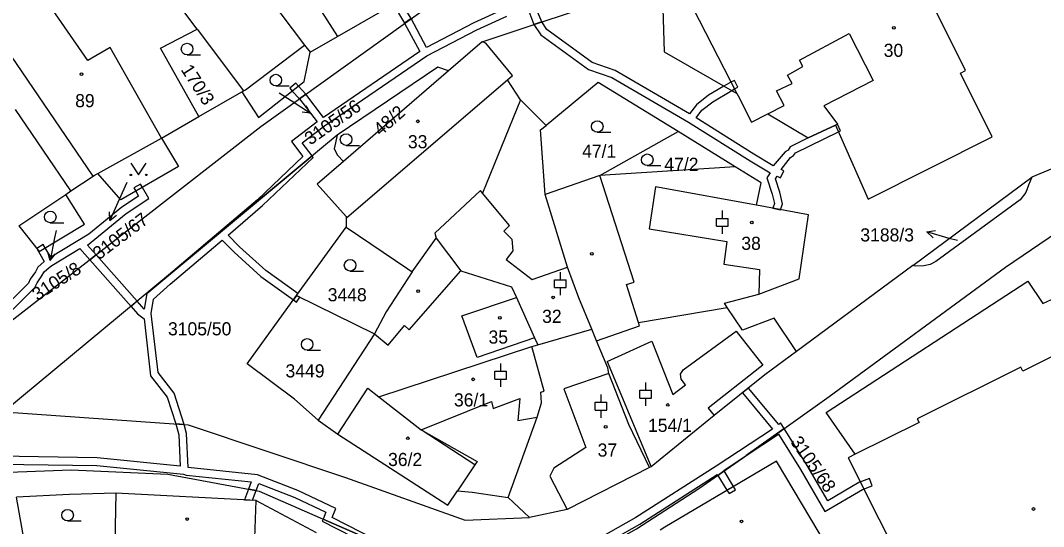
# Model space of a CAD drawing. Extents: x -776734 to -748832, y -1118122 to -976986.
# Drawn here: x -753177.2 to -753044.6, y -1115665 to -1115599.4 of the extents above; entities that cross this region are included whole.
import ezdxf

# ---------------------------------------------------------------- set-up
doc = ezdxf.new("R2010")
doc.units = 0
for name, color, linetype in [('KM_Hranice parcel', 7, 'Continuous'), ('KM_Parcelní čísla', 7, 'Continuous'), ('KM_Pop  PČ popisy', 7, 'Continuous'), ('KM_Vnitřní kresba', 7, 'Continuous'), ('KM_Věcná břemena k části', 7, 'Continuous'), ('KM_Značky budov', 7, 'Continuous'), ('KM_Značky kultur', 7, 'Continuous')]:
    doc.layers.add(name, color=color, linetype=linetype)

msp = doc.modelspace()

# ---------------------------------------------------------------- linework, layer by layer
at = {"layer": 'KM_Hranice parcel'}
for p, q in [((-753154.26, -1115600.52), (-753148.26, -1115608.52)), ((-753139.6, -1115603.48), (-753136.09, -1115601.45)), ((-753117.34, -1115602.17), (-753121.7, -1115605.92)), ((-753121.7, -1115605.92), (-753135.31, -1115617.65)), ((-753154.05, -1115611.82), (-753148.48, -1115608.65)), ((-753148.48, -1115608.65), (-753148.26, -1115608.52)), ((-753109.05, -1115613), (-753112.34, -1115609.67)), ((-753158.89, -1115614.63), (-753154.05, -1115611.82)), ((-753136.11, -1115614.27), (-753179.32, -1115650.12)), ((-753167.15, -1115619.2), (-753158.89, -1115614.63)), ((-753102.08, -1115619.49), (-753091.92, -1115613.76)), ((-753084.54, -1115618.34), (-753091.92, -1115613.76)), ((-753084.54, -1115618.34), (-753102.08, -1115619.49)), ((-753102.08, -1115619.49), (-753109.15, -1115621.96)), ((-753061.51, -1115631.13), (-753046.07, -1115619.69)), ((-753046.07, -1115619.69), (-753046.5, -1115620.75)), ((-753177.39, -1115626), (-753171.29, -1115621.92)), ((-753106.25, -1115631.34), (-753109.15, -1115621.96)), ((-753141.39, -1115635.03), (-753134.97, -1115626.19)), ((-753126.4, -1115631.96), (-753123.3, -1115627.61)), ((-753061.51, -1115631.13), (-753076.57, -1115642.3)), ((-753061.14, -1115631.22), (-753061.51, -1115631.13)), ((-753141.39, -1115635.03), (-753131.26, -1115639.98)), ((-753110.13, -1115641.41), (-753103.11, -1115639.38)), ((-753102.49, -1115640.89), (-753103.11, -1115639.38)), ((-753131.26, -1115639.98), (-753138.57, -1115651.17)), ((-753130.73, -1115648.14), (-753110.87, -1115641.65)), ((-753110.87, -1115641.65), (-753110.13, -1115641.41)), ((-753087.27, -1115650.57), (-753095.43, -1115657.22)), ((-753138.57, -1115651.17), (-753136.05, -1115653)), ((-753095.43, -1115657.22), (-753095.65, -1115657.33)), ((-753146.61, -1115661.57), (-753164.8, -1115660.63)), ((-753146.61, -1115661.57), (-753138.85, -1115665.72)), ((-753113.97, -1115661.22), (-753111.17, -1115663.8))]:
    msp.add_line(p, q, dxfattribs=at)
for points in [[(-753163.74, -1115557.11), (-753159.4, -1115565.12), (-753150.51, -1115578.35), (-753150.76, -1115578.51), (-753136.09, -1115601.45)], [(-753154.26, -1115600.52), (-753166.3, -1115584.48), (-753166.06, -1115584.3), (-753177.75, -1115565.03)], [(-753167.75, -1115619.56), (-753185.47, -1115593.58), (-753185.23, -1115593.41), (-753192, -1115583.91), (-753197, -1115576.13)], [(-753117.34, -1115602.17), (-753061.32, -1115583.49), (-753036.54, -1115575.75), (-753036.1, -1115575.59)], [(-753080.28, -1115611.48), (-753075.07, -1115614.58), (-753071.51, -1115612.94), (-753067.27, -1115622.56), (-753051.24, -1115614.45), (-753055.34, -1115606.22), (-753054.67, -1115605.89), (-753058.71, -1115597.78), (-753059.37, -1115598.11), (-753064.42, -1115587.59), (-753069.89, -1115590.24), (-753070.7, -1115588.61), (-753081.55, -1115592.93), (-753093.9, -1115597.83), (-753093.74, -1115603.46), (-753084.32, -1115608.86)], [(-753136.09, -1115601.45), (-753127.26, -1115596.36), (-753123.67, -1115594.22)], [(-753229.28, -1115649.43), (-753218.46, -1115650.82), (-753203.57, -1115649.85), (-753190.12, -1115645.06), (-753178.4, -1115638.36), (-753146, -1115613.14), (-753122.36, -1115596.14)], [(-753154.05, -1115611.82), (-753159, -1115603), (-753154.26, -1115600.52)], [(-753148.26, -1115608.52), (-753148, -1115608.37), (-753140.36, -1115602.61), (-753139.6, -1115603.48)], [(-753112.34, -1115609.67), (-753114.03, -1115607.07), (-753113.41, -1115606.54), (-753116.87, -1115602.33), (-753117.34, -1115602.17)], [(-753148.48, -1115608.65), (-753146.31, -1115611.95), (-753140.39, -1115607.32), (-753139.6, -1115603.48)], [(-753121.7, -1115605.92), (-753123.09, -1115605.46), (-753136.11, -1115614.27)], [(-753091.92, -1115613.76), (-753102.27, -1115607.43), (-753109.05, -1115613)], [(-753084.32, -1115608.86), (-753084.16, -1115609.17), (-753082.41, -1115612.58), (-753080.28, -1115611.48)], [(-753112.34, -1115609.67), (-753117.27, -1115621.78), (-753117.56, -1115621.43), (-753123.46, -1115626.97), (-753123.3, -1115627.61)], [(-753016.57, -1115610.48), (-753035.17, -1115615.15), (-753046.07, -1115619.69)], [(-753109.15, -1115621.96), (-753109.76, -1115613.58), (-753109.05, -1115613)], [(-753158.89, -1115614.63), (-753156.7, -1115618.3), (-753164.18, -1115622.65), (-753167.15, -1115619.2)], [(-753136.11, -1115614.27), (-753136.49, -1115616.03), (-753136.07, -1115616.86), (-753135.31, -1115617.65)], [(-753135.31, -1115617.65), (-753138.72, -1115620.59), (-753134.97, -1115624.8), (-753134.97, -1115626.19)], [(-753085.55, -1115636.56), (-753085.91, -1115636.01), (-753081.45, -1115634.86), (-753076.23, -1115632.85), (-753075.04, -1115624.57), (-753081.77, -1115623.34), (-753081.17, -1115620.43), (-753084.54, -1115618.34)], [(-753171.29, -1115621.92), (-753170.63, -1115621.48), (-753167.75, -1115619.56)], [(-753167.75, -1115619.56), (-753167.5, -1115619.39), (-753167.15, -1115619.2)], [(-753068.98, -1115655.6), (-753072.75, -1115650.19), (-753046.59, -1115633.19), (-753044.63, -1115636.05), (-753039.03, -1115633.45), (-753037.7, -1115632.86), (-753039.42, -1115625.74), (-753014.26, -1115620.17), (-753010.76, -1115635.83), (-753006.33, -1115634.92), (-752992.67, -1115645.5), (-752991.18, -1115648.6)], [(-753046.5, -1115620.75), (-753046.87, -1115621.69), (-753047.57, -1115622.62), (-753058.51, -1115630.6), (-753059.24, -1115630.99), (-753060.08, -1115631.2), (-753061.14, -1115631.22)], [(-753177.39, -1115626), (-753174.74, -1115629.33), (-753168.89, -1115625.79), (-753171.29, -1115621.92)], [(-753106.13, -1115670.21), (-753097.3, -1115665.26), (-753089.23, -1115660.03), (-753082.59, -1115655.41), (-753072.34, -1115648.13), (-753049.48, -1115631.34), (-753039.39, -1115624.49)], [(-753134.97, -1115626.19), (-753126.95, -1115631.58), (-753126.4, -1115631.96)], [(-753123.3, -1115627.61), (-753120.08, -1115631.85), (-753113.52, -1115633.89), (-753112.88, -1115635.3), (-753110.54, -1115640.51), (-753110.13, -1115641.41)], [(-753126.4, -1115631.96), (-753129.75, -1115637.14), (-753131.26, -1115639.98)], [(-753103.11, -1115639.38), (-753104.78, -1115635.33), (-753106.25, -1115631.34)], [(-753138.57, -1115651.17), (-753141.66, -1115648.46), (-753147.8, -1115643.87), (-753141.39, -1115635.03)], [(-753102.49, -1115640.89), (-753096.95, -1115638.94), (-753097.08, -1115638.53), (-753085.55, -1115636.56)], [(-753076.57, -1115642.3), (-753079.46, -1115637.97), (-753083.56, -1115639.51), (-753085.55, -1115636.56)], [(-753095.65, -1115657.33), (-753098.33, -1115651.73), (-753100.9, -1115645.12), (-753101.02, -1115644.39), (-753102.49, -1115640.89)], [(-753025.47, -1115665.38), (-753038.15, -1115640.29), (-753047.24, -1115644.81), (-753047.5, -1115644.32), (-753060.93, -1115651), (-753060.69, -1115651.49), (-753068.98, -1115655.6)], [(-753113.97, -1115661.22), (-753110.19, -1115650.78), (-753109.62, -1115648.95), (-753109.73, -1115647.56), (-753109.28, -1115647.4), (-753110.87, -1115641.65)], [(-753076.57, -1115642.3), (-753080.67, -1115645.31), (-753087.27, -1115650.57)], [(-753136.05, -1115653), (-753132.16, -1115647.03), (-753130.73, -1115648.14)], [(-753130.73, -1115648.14), (-753125.25, -1115652.41), (-753117.99, -1115656.52), (-753118.29, -1115656.98), (-753120.52, -1115660.33)], [(-753179.32, -1115650.12), (-753155.44, -1115651.77), (-753135.02, -1115658.59), (-753119.51, -1115664.13), (-753111.17, -1115663.8)], [(-753136.05, -1115653), (-753121.76, -1115662.21), (-753120.52, -1115660.33)], [(-753068.98, -1115655.6), (-753069.87, -1115656.04), (-753054.01, -1115687.6)], [(-753066.09, -1115678.99), (-753068.04, -1115675.8), (-753071.8, -1115668.75), (-753073.65, -1115665.77), (-753079.19, -1115656.49), (-753093.64, -1115665.03), (-753094.26, -1115665.45)], [(-753195.95, -1115658.56), (-753170.6, -1115657.6), (-753158.05, -1115658.17), (-753146.25, -1115660.37), (-753124.98, -1115669.67)], [(-753095.65, -1115657.33), (-753106.31, -1115662.76), (-753111.17, -1115663.8)], [(-753164.8, -1115660.63), (-753164.96, -1115669.23), (-753176.29, -1115668.95), (-753177.69, -1115661.16)], [(-753164.8, -1115660.63), (-753170.83, -1115660.82), (-753177.69, -1115661.16)], [(-753120.52, -1115660.33), (-753118.61, -1115660.51), (-753113.97, -1115661.22)], [(-753147.01, -1115675.04), (-753147.41, -1115670.03), (-753146.93, -1115670.04), (-753146.61, -1115661.57)]]:
    msp.add_lwpolyline(points, dxfattribs=at)
at = {"layer": 'KM_Pop  PČ popisy'}
for p, q in [((-753143.62, -1115608.76), (-753142.08, -1115609.77)), ((-753142.08, -1115609.77), (-753139.563, -1115611.404)), ((-753139.563, -1115611.404), (-753140.13, -1115610.439)), ((-753139.563, -1115611.404), (-753140.676, -1115611.279)), ((-753163.4, -1115620.37), (-753164.37, -1115622.57)), ((-753164.37, -1115622.57), (-753165.591, -1115625.312)), ((-753165.591, -1115625.312), (-753165.641, -1115624.193)), ((-753165.591, -1115625.312), (-753164.726, -1115624.6)), ((-753172.56, -1115626.61), (-753172.74, -1115627.55)), ((-753059.685, -1115626.793), (-753058.584, -1115626.588)), ((-753172.74, -1115627.55), (-753173.313, -1115630.496)), ((-753056.8, -1115627.62), (-753059.685, -1115626.793)), ((-753059.685, -1115626.793), (-753058.86, -1115627.55)), ((-753055.73, -1115627.92), (-753056.8, -1115627.62)), ((-753173.313, -1115630.496), (-753173.613, -1115629.417)), ((-753173.313, -1115630.496), (-753172.63, -1115629.608))]:
    msp.add_line(p, q, dxfattribs=at)
at = {"layer": 'KM_Vnitřní kresba'}
for p, q in [((-753168.45, -1115604.56), (-753179.24, -1115588.92)), ((-753146.12, -1115594.91), (-753140.36, -1115602.61)), ((-753090, -1115597.77), (-753084.32, -1115608.86)), ((-753076.21, -1115604.52), (-753069.75, -1115601.06)), ((-753069.75, -1115601.06), (-753066.65, -1115607.19)), ((-753165.56, -1115602.91), (-753168.45, -1115604.56)), ((-753158.89, -1115614.63), (-753165.56, -1115602.91)), ((-753077.73, -1115606.47), (-753075.76, -1115605.36)), ((-753075.76, -1115605.36), (-753076.21, -1115604.52)), ((-753077.15, -1115607.54), (-753077.73, -1115606.47)), ((-753134.87, -1115624.92), (-753114.03, -1115607.07)), ((-753079.18, -1115608.5), (-753077.15, -1115607.54)), ((-753066.65, -1115607.19), (-753073.03, -1115610.44)), ((-753078.17, -1115610.39), (-753079.18, -1115608.5)), ((-753080.28, -1115611.48), (-753078.17, -1115610.39)), ((-753073.03, -1115610.44), (-753071.28, -1115612.83)), ((-753170.63, -1115621.48), (-753177.81, -1115610.91)), ((-753071.28, -1115612.83), (-753071.51, -1115612.94)), ((-753097.61, -1115633.32), (-753102.08, -1115619.49)), ((-753094.85, -1115620.95), (-753095.66, -1115626.39)), ((-753081.77, -1115623.34), (-753094.85, -1115620.95)), ((-753113.77, -1115625.97), (-753117.27, -1115621.78)), ((-753134.97, -1115624.8), (-753134.87, -1115624.92)), ((-753114.53, -1115626.68), (-753113.77, -1115625.97)), ((-753114.53, -1115626.68), (-753113.46, -1115627.72)), ((-753095.66, -1115626.39), (-753085.59, -1115628.02)), ((-753113.46, -1115627.72), (-753113.37, -1115629.24)), ((-753085.59, -1115628.02), (-753086.02, -1115630.97)), ((-753113.37, -1115629.24), (-753114.22, -1115630.35)), ((-753114.22, -1115630.35), (-753110.83, -1115632.95)), ((-753126.77, -1115639.49), (-753120.08, -1115631.85)), ((-753110.83, -1115632.95), (-753106.25, -1115631.34)), ((-753086.02, -1115630.97), (-753081.37, -1115631.65)), ((-753081.37, -1115631.65), (-753081.45, -1115634.86)), ((-753098.63, -1115633.61), (-753097.61, -1115633.32)), ((-753097.08, -1115638.53), (-753098.63, -1115633.61)), ((-753119.95, -1115637.65), (-753112.88, -1115635.3)), ((-753117.97, -1115643.07), (-753119.95, -1115637.65)), ((-753129.51, -1115641.47), (-753127.39, -1115638.92)), ((-753127.39, -1115638.92), (-753126.77, -1115639.49)), ((-753091.27, -1115644.66), (-753084.41, -1115639.66)), ((-753084.41, -1115639.66), (-753080.93, -1115644.07)), ((-753131.26, -1115639.98), (-753129.51, -1115641.47)), ((-753110.54, -1115640.51), (-753117.97, -1115643.07)), ((-753101.14, -1115643.56), (-753095.35, -1115640.96)), ((-753095.35, -1115640.96), (-753092.61, -1115647.84)), ((-753101.14, -1115643.56), (-753095.43, -1115657.22)), ((-753100.9, -1115645.12), (-753106.72, -1115647.11)), ((-753091.61, -1115645.24), (-753091.27, -1115644.66)), ((-753091.55, -1115645.88), (-753091.61, -1115645.24)), ((-753081.32, -1115644.37), (-753088.04, -1115649.62)), ((-753080.93, -1115644.07), (-753081.32, -1115644.37)), ((-753090.97, -1115646.61), (-753091.55, -1115645.88)), ((-753106.72, -1115647.11), (-753103.88, -1115654.72)), ((-753092.61, -1115647.84), (-753090.97, -1115646.61)), ((-753125.25, -1115652.41), (-753116.13, -1115648.78)), ((-753116.13, -1115648.78), (-753115.9, -1115649.67)), ((-753115.9, -1115649.67), (-753112.43, -1115648.36)), ((-753112.43, -1115648.36), (-753112.72, -1115651.24)), ((-753088.04, -1115649.62), (-753087.27, -1115650.57)), ((-753112.72, -1115651.24), (-753110.19, -1115650.78)), ((-753118.29, -1115656.98), (-753125.25, -1115652.41)), ((-753103.88, -1115654.72), (-753108.03, -1115657.38)), ((-753108.03, -1115657.38), (-753108.56, -1115658.42)), ((-753108.56, -1115658.42), (-753106.31, -1115662.76))]:
    msp.add_line(p, q, dxfattribs=at)
at = {"layer": 'KM_Věcná břemena k části'}
for points in [[(-753127.37, -1115599.74), (-753126.54, -1115599.15), (-753127.98, -1115596.78), (-753128.85, -1115597.28)], [(-753071.13, -1115613.8), (-753070.87, -1115613.67), (-753071.28, -1115612.83), (-753071.51, -1115612.94), (-753075.07, -1115614.58), (-753077.41, -1115615.78), (-753077.68, -1115616.18), (-753078.04, -1115616.43), (-753079.61, -1115618.21), (-753082.09, -1115616.71), (-753089.59, -1115612.01), (-753088.83, -1115611.02), (-753087.44, -1115609.92), (-753084.98, -1115608.48), (-753084.62, -1115608.27), (-753084.18, -1115608.04), (-753084.63, -1115607.15), (-753085.08, -1115607.38), (-753085.98, -1115607.91), (-753088, -1115609.08), (-753089.55, -1115610.32), (-753090.45, -1115611.49), (-753100.08, -1115605.86), (-753103.05, -1115604.85), (-753108.96, -1115600.57), (-753109.58, -1115599.58), (-753110.62, -1115599.93), (-753109.7, -1115601.27), (-753103.52, -1115605.75), (-753100.5, -1115606.77), (-753090.57, -1115612.58), (-753082.58, -1115617.58), (-753080, -1115619.14), (-753080.41, -1115619.77), (-753079.73, -1115621.88), (-753079.43, -1115623.11), (-753079.65, -1115623.73), (-753078.65, -1115623.91), (-753078.39, -1115623.17), (-753078.76, -1115621.62), (-753079.31, -1115619.91), (-753079.09, -1115619.57), (-753078.65, -1115619.77), (-753078.24, -1115618.86), (-753078.56, -1115618.72), (-753077.34, -1115617.16), (-753076.96, -1115616.9), (-753076.73, -1115616.56)], [(-753140.98, -1115609.54), (-753140.17, -1115608.95), (-753141.15, -1115607.92), (-753141.46, -1115607.52), (-753142.26, -1115608.15), (-753141.95, -1115608.54)], [(-753139.21, -1115617.13), (-753139.34, -1115616.95), (-753160.81, -1115634.77), (-753161.13, -1115636.78), (-753162.03, -1115635.77), (-753162.83, -1115636.44), (-753161.98, -1115637.39), (-753161.14, -1115638.04), (-753160.3, -1115645.42), (-753158.14, -1115648.18), (-753157.01, -1115651.66), (-753155.94, -1115651.74), (-753157.24, -1115647.7), (-753159.34, -1115645.02), (-753160.21, -1115637.35), (-753159.91, -1115635.49), (-753157.78, -1115633.54), (-753151.01, -1115627.86), (-753149.46, -1115629.42), (-753146, -1115632.56), (-753141.79, -1115635.58), (-753141.39, -1115635.03), (-753141.21, -1115634.78), (-753145.37, -1115631.78), (-753148.77, -1115628.7), (-753150.25, -1115627.21), (-753145.78, -1115623.36)], [(-753162.83, -1115636.44), (-753162.03, -1115635.77), (-753167.36, -1115629.77), (-753168.18, -1115630.41)], [(-753141.39, -1115635.03), (-753141.79, -1115635.58), (-753141.38, -1115635.88), (-753140.94, -1115635.25)], [(-753109.17, -1115670.12), (-753106.76, -1115670.19), (-753106.45, -1115670.06), (-753096.88, -1115664.64), (-753086.86, -1115658.23), (-753086.79, -1115658.34), (-753085.97, -1115657.76), (-753086.02, -1115657.68), (-753083.1, -1115655.76), (-753078.18, -1115652.27), (-753078.65, -1115651.51), (-753078.89, -1115651.72), (-753082.81, -1115647.02), (-753083.59, -1115647.64), (-753079.68, -1115652.33), (-753086.99, -1115657.12), (-753097.41, -1115663.79), (-753106.88, -1115669.16)], [(-753066.76, -1115659.68), (-753067.11, -1115658.74), (-753068.48, -1115659.27), (-753072.54, -1115661.64), (-753075.21, -1115657.05), (-753078.18, -1115652.27), (-753083.1, -1115655.76), (-753078.9, -1115653.01), (-753076.06, -1115657.57), (-753072.9, -1115663), (-753068.04, -1115660.17)], [(-753084.73, -1115659.77), (-753085.97, -1115657.76), (-753086.79, -1115658.34), (-753085.59, -1115660.27)], [(-753084.73, -1115659.77), (-753085.59, -1115660.27), (-753085.33, -1115660.69), (-753084.47, -1115660.19)], [(-753147.1, -1115661.54), (-753146.63, -1115660.3), (-753147.63, -1115660.11), (-753148.15, -1115661.49)]]:
    msp.add_lwpolyline(points, close=True, dxfattribs=at)
for points in [[(-753111.41, -1115597.85), (-753110.62, -1115599.93), (-753109.58, -1115599.58), (-753110.46, -1115597.52)], [(-753114.51, -1115597.93), (-753118.41, -1115599.69), (-753124.53, -1115602.89), (-753126.54, -1115599.15), (-753127.37, -1115599.74), (-753125.4, -1115603.4), (-753137.91, -1115611.96), (-753140.17, -1115608.95), (-753140.98, -1115609.54), (-753138.72, -1115612.54), (-753142.04, -1115615.06), (-753140.55, -1115617.03), (-753146.45, -1115622.63), (-753160.81, -1115634.77), (-753139.34, -1115616.95), (-753140.64, -1115615.26), (-753137.74, -1115613.05), (-753124.48, -1115603.99), (-753118, -1115600.6), (-753114.12, -1115598.85)], [(-753178.27, -1115636.99), (-753175.3, -1115634), (-753175.02, -1115633.39), (-753174.4, -1115632.49), (-753174.1, -1115631.97), (-753173.46, -1115631.38), (-753173.11, -1115631.13), (-753169.48, -1115628.95), (-753168.18, -1115630.41), (-753167.36, -1115629.77), (-753168.48, -1115628.51), (-753163.45, -1115624.4), (-753160.52, -1115622.47), (-753161.37, -1115621.02), (-753161.62, -1115620.59), (-753162.48, -1115621.09), (-753162.23, -1115621.52), (-753161.86, -1115622.15), (-753164.03, -1115623.58), (-753168.3, -1115627.07), (-753173.25, -1115630.05), (-753173.97, -1115628.86), (-753174.23, -1115628.43), (-753175.06, -1115628.93), (-753174.09, -1115630.61), (-753174.9, -1115631.35), (-753175.24, -1115631.95), (-753175.9, -1115632.89), (-753176.14, -1115633.43), (-753178.69, -1115635.99)], [(-753179.92, -1115656.86), (-753167.29, -1115657.07), (-753156.03, -1115658.17), (-753155.67, -1115658.29), (-753147.27, -1115659.17), (-753147.63, -1115660.11), (-753146.63, -1115660.3), (-753146.29, -1115659.39), (-753141.61, -1115661.22), (-753137.59, -1115663.12), (-753137.95, -1115664), (-753126.95, -1115668.81), (-753136.78, -1115663.78), (-753136.31, -1115662.62), (-753141.22, -1115660.3), (-753146.45, -1115658.25), (-753155.44, -1115657.31), (-753155.66, -1115652.9), (-753155.94, -1115651.74), (-753157.01, -1115651.66), (-753156.66, -1115653.06), (-753156.45, -1115657.13), (-753167.23, -1115656.07), (-753179.91, -1115655.86)], [(-753126.95, -1115668.81), (-753137.95, -1115664), (-753138.06, -1115664.25), (-753124.2, -1115671.34)]]:
    msp.add_lwpolyline(points, dxfattribs=at)
at = {"layer": 'KM_Značky budov'}
for centre in [(-753063.9768, -1115600.3592), (-753169.2568, -1115606.3492), (-753125.6668, -1115612.4592), (-753082.3868, -1115625.5692), (-753103.0968, -1115629.6192), (-753125.6368, -1115634.4492), (-753108.1368, -1115635.2692), (-753115.0368, -1115637.9292), (-753118.4968, -1115645.8892), (-753093.2768, -1115649.2092), (-753101.3168, -1115652.0392), (-753126.9668, -1115653.5292), (-753045.8568, -1115662.6892), (-753155.5468, -1115663.9892), (-753083.7168, -1115664.2892)]:
    msp.add_circle(centre, 0.175, dxfattribs=at)
at = {"layer": 'KM_Značky kultur'}
for p, q in [((-753155.573, -1115603.84), (-753153.823, -1115603.84)), ((-753144.073, -1115607.87), (-753142.323, -1115607.87)), ((-753102.403, -1115613.88), (-753100.653, -1115613.88)), ((-753134.963, -1115615.57), (-753133.213, -1115615.57)), ((-753095.923, -1115618.19), (-753094.173, -1115618.19)), ((-753086.18, -1115625.031), (-753086.18, -1115624.03)), ((-753086.931, -1115625.031), (-753085.429, -1115625.031)), ((-753086.931, -1115626.032), (-753086.931, -1115625.031)), ((-753085.429, -1115626.032), (-753085.429, -1115625.031)), ((-753173.303, -1115625.6), (-753171.553, -1115625.6)), ((-753086.931, -1115626.032), (-753085.429, -1115626.032)), ((-753086.18, -1115627.03), (-753086.18, -1115626.032)), ((-753134.443, -1115631.86), (-753132.693, -1115631.86)), ((-753107.19, -1115633.001), (-753107.19, -1115632)), ((-753107.941, -1115633.001), (-753106.439, -1115633.001)), ((-753107.941, -1115634.002), (-753107.941, -1115633.001)), ((-753106.439, -1115634.002), (-753106.439, -1115633.001)), ((-753107.941, -1115634.002), (-753106.439, -1115634.002)), ((-753107.19, -1115635), (-753107.19, -1115634.002)), ((-753140.013, -1115642.11), (-753138.263, -1115642.11)), ((-753114.91, -1115644.851), (-753114.91, -1115643.85)), ((-753115.661, -1115644.851), (-753114.159, -1115644.851)), ((-753115.661, -1115645.852), (-753115.661, -1115644.851)), ((-753114.159, -1115645.852), (-753114.159, -1115644.851)), ((-753115.661, -1115645.852), (-753114.159, -1115645.852)), ((-753114.91, -1115646.85), (-753114.91, -1115645.852)), ((-753096.12, -1115647.311), (-753096.12, -1115646.31)), ((-753101.92, -1115648.861), (-753101.92, -1115647.86)), ((-753096.871, -1115647.311), (-753095.369, -1115647.311)), ((-753096.871, -1115648.312), (-753096.871, -1115647.311)), ((-753095.369, -1115648.312), (-753095.369, -1115647.311)), ((-753102.671, -1115648.861), (-753101.169, -1115648.861)), ((-753102.671, -1115649.862), (-753102.671, -1115648.861)), ((-753101.169, -1115649.862), (-753101.169, -1115648.861)), ((-753096.871, -1115648.312), (-753095.369, -1115648.312)), ((-753096.12, -1115649.31), (-753096.12, -1115648.312)), ((-753102.671, -1115649.862), (-753101.169, -1115649.862)), ((-753101.92, -1115650.86), (-753101.92, -1115649.862)), ((-753171.063, -1115664.24), (-753169.313, -1115664.24))]:
    msp.add_line(p, q, dxfattribs=at)
msp.add_lwpolyline([(-753162.86, -1115617.899), (-753161.86, -1115619.4), (-753160.86, -1115617.899)], dxfattribs=at)
for centre, radius in [((-753155.5729, -1115603.0898), 0.75), ((-753144.0729, -1115607.1198), 0.75), ((-753102.4029, -1115613.1298), 0.75), ((-753134.9629, -1115614.8198), 0.75), ((-753095.9229, -1115617.4398), 0.75), ((-753162.86, -1115619.3995), 0.1), ((-753160.86, -1115619.3995), 0.1), ((-753173.3029, -1115624.8498), 0.75), ((-753134.4429, -1115631.1098), 0.75), ((-753140.0129, -1115641.3598), 0.75), ((-753171.0629, -1115663.4898), 0.75)]:
    msp.add_circle(centre, radius, dxfattribs=at)

# ---------------------------------------------------------------- texts
at = {"layer": 'KM_Parcelní čísla'}
for s, p in [('30', (-753065.28, -1115604.11)), ('89', (-753170.08, -1115610.63)), ('33', (-753126.95, -1115615.95)), ('47/1', (-753104.37, -1115617.17)), ('47/2', (-753093.71, -1115618.88)), ('3188/3', (-753068.305, -1115628.024)), ('38', (-753083.73, -1115629.11)), ('3448', (-753137.344, -1115635.78)), ('32', (-753109.55, -1115638.57)), ('3105/50', (-753158.05, -1115640.19)), ('35', (-753116.5, -1115641.26)), ('3449', (-753142.814, -1115645.64)), ('36/1', (-753120.98, -1115649.4)), ('154/1', (-753095.83, -1115652.7)), ('37', (-753102.36, -1115655.9)), ('36/2', (-753129.52, -1115657.12))]:
    msp.add_text(s, height=1.7, dxfattribs=at).set_placement(p)
for s, rotation, p in [('170/3', 303, (-753156.442, -1115605.762)), ('3105/56', 35, (-753139.595, -1115615.613)), ('48/2', 41, (-753130.492, -1115614.431)), ('3105/67', 37, (-753166.987, -1115630.478)), ('3105/8', 33, (-753174.959, -1115635.779)), ('3105/68', 305, (-753077.456, -1115653.987))]:
    msp.add_text(s, height=1.7, rotation=rotation, dxfattribs=at).set_placement(p)

doc.saveas('drawing.dxf')
